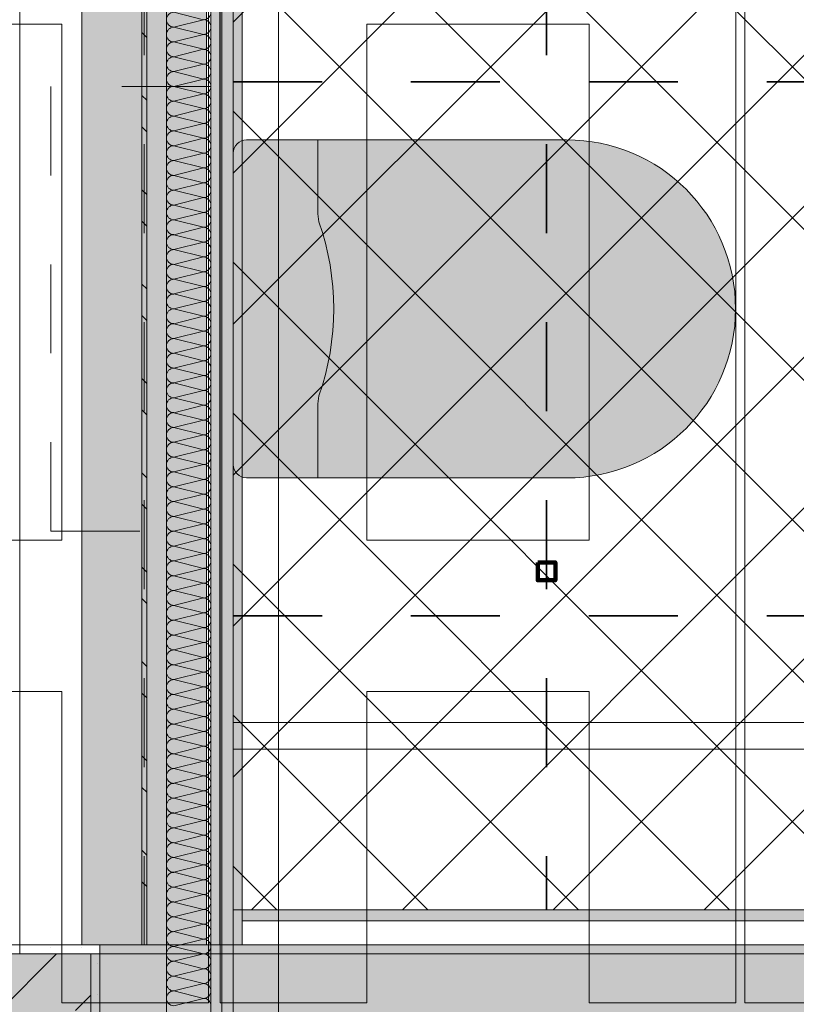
# Model space of a CAD drawing. Header units: metres. Extents: x -3.6 to 85.2, y -11 to 16.8.
# Tile 337 of 508: x 40.2 to 41.1, y 0.6 to 1.7. Entities that reach past the tile are written whole.
import ezdxf

# ---------------------------------------------------------------- set-up
doc = ezdxf.new("R2010")
doc.units = ezdxf.units.M
doc.header["$MEASUREMENT"] = 0
for name, pattern in [('Achse', [0.2, 0.1, -0.05, 0, -0.05]), ('Punktlinie weit', [0.06, 0.01, -0.05]), ('STRICHPUNKT', [0.015, 0.0075, -0.00375, 0, -0.00375])]:
    doc.linetypes.add(name, pattern=pattern)
for name, color, linetype in [('154 - Bemaßung_ Beschriftung.Ausbau - Deckenspiegel', 7, 'Continuous'), ('305 - Elemente.Linie_ Schraffur - Deckenspiegel', 7, 'Continuous'), ('605 - Struktur.Wand Innen', 7, 'Continuous'), ('607 - Struktur.Stütze', 7, 'Continuous'), ('608 - Struktur.Träger', 7, 'Continuous'), ('612 - Struktur.Stahlbau', 7, 'Continuous'), ('Abbruch_605 - Struktur.Wand Innen', 7, 'Continuous'), ('Neubau_401 - Zone.Raum_ Raumbegrenzung_ Whg.', 7, 'Continuous'), ('Neubau_606 - Struktur.Wand Innen Ausbau', 7, 'Continuous'), ('Neubau_612 - Struktur.Stahlbau', 7, 'Continuous'), ('Neubau_651 - Abdeckung.Decke abgehängt_ bekleidet', 7, 'Continuous'), ('Neubau_653 - Abdeckung.TB Verkofferung', 7, 'Continuous'), ('Neubau_702 - Einrichtung.Möbel Sanitär', 7, 'Continuous'), ('Neubau_802 - HKLSE.Sanitär', 7, 'Continuous')]:
    doc.layers.add(name, color=color, linetype=linetype)
doc.styles.add('ERSTELLTER_STIL_2', font='txt')
doc.linetypes.add('Abbruch 1', pattern='A,0,[1,2022.0244.A_L5A-PL04.03_iB_Deckenspiegel 1.OG1.Shx,S=0.001984,R=0,X=0,Y=0],-0.25,0', length=0.25)
doc.dimstyles.new('ERSTELLTER_STIL__1', dxfattribs={"dimtxt": 0.1, "dimasz": 0.0532, "dimexe": 0.18, "dimexo": 0.0625, "dimgap": 0, "dimtad": 1, "dimtih": 1, "dimtoh": 1, "dimzin": 0, "dimdsep": 46, "dimtxsty": 'ERSTELLTER_STIL_2', "dimblk": 'ARROWHEAD_2', "dimblk1": 'ARROWHEAD_2', "dimblk2": 'ARROWHEAD_2', "dimcen": 0.09, "dimse1": 1, "dimse2": 1, "dimclrd": 7, "dimclre": 7, "dimclrt": 7, "dimazin": 0, "dimtfac": 1, "dimtdec": 4, "dimtmove": 0, "dimatfit": 3, "dimfxl": 1, "dimtolj": 1, "dimtzin": 0, "dimarcsym": 0})
doc.dimstyles.new('ERSTELLTER_STIL__4', dxfattribs={"dimtxt": 0.1, "dimasz": 0.0532, "dimexe": 0.18, "dimexo": 0.0625, "dimgap": 0, "dimtad": 1, "dimzin": 0, "dimdsep": 46, "dimtxsty": 'ERSTELLTER_STIL_2', "dimblk": 'ARROWHEAD_2', "dimblk1": 'ARROWHEAD_2', "dimblk2": 'ARROWHEAD_2', "dimcen": 0.09, "dimse1": 1, "dimse2": 1, "dimclrd": 7, "dimclre": 7, "dimclrt": 7, "dimazin": 0, "dimtfac": 1, "dimtdec": 4, "dimtmove": 0, "dimatfit": 3, "dimfxl": 1, "dimtolj": 1, "dimtzin": 0, "dimarcsym": 0})
pattern_1 = [(45, (0, 0), (-0.01767767, 0.01767767), [0, -0.025])]
pattern_2 = [(45, (0, 0), (-0.08485281, 0.08485281), []), (45, (-0.04243, 0.04243), (-0.08485281, 0.08485281), [0.09, -0.03])]

# ---------------------------------------------------------------- blocks, each defined once
blk = doc.blocks.new('*X170')
at = {"layer": 'Neubau_606 - Struktur.Wand Innen Ausbau', "color": 7, "linetype": 'Continuous', "lineweight": 5}
for p, q in [((40.4067, 1.75), (40.3734, 1.7583)), ((40.4067, 1.75), (40.3734, 1.7417)), ((40.4067, 1.7333), (40.3734, 1.7417)), ((40.4067, 1.7333), (40.3734, 1.725)), ((40.4067, 1.7167), (40.3734, 1.725)), ((40.4067, 1.7167), (40.3734, 1.7083)), ((40.4067, 1.7), (40.3734, 1.7083)), ((40.4067, 1.7), (40.3734, 1.6917)), ((40.4067, 1.6833), (40.3734, 1.6917)), ((40.4067, 1.6833), (40.3734, 1.675)), ((40.4067, 1.6667), (40.3734, 1.675)), ((40.4067, 1.6667), (40.3734, 1.6583)), ((40.4067, 1.65), (40.3734, 1.6583)), ((40.4067, 1.65), (40.3734, 1.6417)), ((40.4067, 1.6333), (40.3734, 1.6417)), ((40.4067, 1.6333), (40.3734, 1.625)), ((40.4067, 1.6167), (40.3734, 1.625)), ((40.4067, 1.6167), (40.3734, 1.6083)), ((40.4067, 1.6), (40.3734, 1.6083)), ((40.4067, 1.6), (40.3734, 1.5917)), ((40.4067, 1.5833), (40.3734, 1.5917)), ((40.4067, 1.5833), (40.3734, 1.575)), ((40.4067, 1.5667), (40.3734, 1.575)), ((40.4067, 1.5667), (40.3734, 1.5583)), ((40.4067, 1.55), (40.3734, 1.5583)), ((40.4067, 1.55), (40.3734, 1.5417)), ((40.4067, 1.5333), (40.3734, 1.5417)), ((40.4067, 1.5333), (40.3734, 1.525)), ((40.4067, 1.5167), (40.3734, 1.525)), ((40.4067, 1.5167), (40.3734, 1.5083)), ((40.4067, 1.5), (40.3734, 1.5083)), ((40.4067, 1.5), (40.3734, 1.4917)), ((40.4067, 1.4833), (40.3734, 1.4917)), ((40.4067, 1.4833), (40.3734, 1.475)), ((40.4067, 1.4667), (40.3734, 1.475)), ((40.4067, 1.4667), (40.3734, 1.4583)), ((40.4067, 1.45), (40.3734, 1.4583)), ((40.4067, 1.45), (40.3734, 1.4417)), ((40.4067, 1.4333), (40.3734, 1.4417)), ((40.4067, 1.4333), (40.3734, 1.425)), ((40.4067, 1.4167), (40.3734, 1.425)), ((40.4067, 1.4167), (40.3734, 1.4083)), ((40.4067, 1.4), (40.3734, 1.4083)), ((40.4067, 1.4), (40.3734, 1.3917)), ((40.4067, 1.3833), (40.3734, 1.3917)), ((40.4067, 1.3833), (40.3734, 1.375)), ((40.4067, 1.3667), (40.3734, 1.375)), ((40.4067, 1.3667), (40.3734, 1.3583)), ((40.4067, 1.35), (40.3734, 1.3583)), ((40.4067, 1.35), (40.3734, 1.3417)), ((40.4067, 1.3333), (40.3734, 1.3417)), ((40.4067, 1.3333), (40.3734, 1.325)), ((40.4067, 1.3167), (40.3734, 1.325)), ((40.4067, 1.3167), (40.3734, 1.3083)), ((40.4067, 1.3), (40.3734, 1.3083)), ((40.4067, 1.3), (40.3734, 1.2917)), ((40.4067, 1.2833), (40.3734, 1.2917)), ((40.4067, 1.2833), (40.3734, 1.275)), ((40.4067, 1.2667), (40.3734, 1.275)), ((40.4067, 1.2667), (40.3734, 1.2583)), ((40.4067, 1.25), (40.3734, 1.2583)), ((40.4067, 1.25), (40.3734, 1.2417)), ((40.4067, 1.2333), (40.3734, 1.2417)), ((40.4067, 1.2333), (40.3734, 1.225)), ((40.4067, 1.2167), (40.3734, 1.225)), ((40.4067, 1.2167), (40.3734, 1.2083)), ((40.4067, 1.2), (40.3734, 1.2083)), ((40.4067, 1.2), (40.3734, 1.1917)), ((40.4067, 1.1833), (40.3734, 1.1917)), ((40.4067, 1.1833), (40.3734, 1.175)), ((40.4067, 1.1667), (40.3734, 1.175)), ((40.4067, 1.1667), (40.3734, 1.1583)), ((40.4067, 1.15), (40.3734, 1.1583)), ((40.4067, 1.15), (40.3734, 1.1417)), ((40.4067, 1.1333), (40.3734, 1.1417)), ((40.4067, 1.1333), (40.3734, 1.125)), ((40.4067, 1.1167), (40.3734, 1.125)), ((40.4067, 1.1167), (40.3734, 1.1083)), ((40.4067, 1.1), (40.3734, 1.1083)), ((40.4067, 1.1), (40.3734, 1.0917)), ((40.4067, 1.0833), (40.3734, 1.0917)), ((40.4067, 1.0833), (40.3734, 1.075)), ((40.4067, 1.0667), (40.3734, 1.075)), ((40.4067, 1.0667), (40.3734, 1.0583)), ((40.4067, 1.05), (40.3734, 1.0583)), ((40.4067, 1.05), (40.3734, 1.0417)), ((40.4067, 1.0333), (40.3734, 1.0417)), ((40.4067, 1.0333), (40.3734, 1.025)), ((40.4067, 1.0167), (40.3734, 1.025)), ((40.4067, 1.0167), (40.3734, 1.0083)), ((40.4067, 1), (40.3734, 1.0083)), ((40.4067, 1), (40.3734, 0.9917)), ((40.4067, 0.9833), (40.3734, 0.9917)), ((40.4067, 0.9833), (40.3734, 0.975)), ((40.4067, 0.9667), (40.3734, 0.975)), ((40.4067, 0.9667), (40.3734, 0.9583)), ((40.4067, 0.95), (40.3734, 0.9583)), ((40.4067, 0.95), (40.3734, 0.9417)), ((40.4067, 0.9333), (40.3734, 0.9417)), ((40.4067, 0.9333), (40.3734, 0.925)), ((40.4067, 0.9167), (40.3734, 0.925)), ((40.4067, 0.9167), (40.3734, 0.9083)), ((40.4067, 0.9), (40.3734, 0.9083)), ((40.4067, 0.9), (40.3734, 0.8917)), ((40.4067, 0.8833), (40.3734, 0.8917)), ((40.4067, 0.8833), (40.3734, 0.875)), ((40.4067, 0.8667), (40.3734, 0.875)), ((40.4067, 0.8667), (40.3734, 0.8583)), ((40.4067, 0.85), (40.3734, 0.8583)), ((40.4067, 0.85), (40.3734, 0.8417)), ((40.4067, 0.8333), (40.3734, 0.8417)), ((40.4067, 0.8333), (40.3734, 0.825)), ((40.4067, 0.8167), (40.3734, 0.825)), ((40.4067, 0.8167), (40.3734, 0.8083)), ((40.4067, 0.8), (40.3734, 0.8083)), ((40.4067, 0.8), (40.3734, 0.7917)), ((40.4067, 0.7833), (40.3734, 0.7917)), ((40.4067, 0.7833), (40.3734, 0.775)), ((40.4067, 0.7667), (40.3734, 0.775)), ((40.4067, 0.7667), (40.3734, 0.7583)), ((40.4067, 0.75), (40.3734, 0.7583)), ((40.4067, 0.75), (40.3734, 0.7417)), ((40.4067, 0.7333), (40.3734, 0.7417)), ((40.4067, 0.7333), (40.3734, 0.725)), ((40.4067, 0.7167), (40.3734, 0.725)), ((40.4067, 0.7167), (40.3734, 0.7083)), ((40.4067, 0.7), (40.3734, 0.7083)), ((40.4067, 0.7), (40.3734, 0.6917)), ((40.4067, 0.6833), (40.3734, 0.6917)), ((40.4067, 0.6833), (40.3734, 0.675)), ((40.4067, 0.6667), (40.3734, 0.675)), ((40.4067, 0.6667), (40.3734, 0.6583)), ((40.4067, 0.65), (40.3734, 0.6583)), ((40.4067, 0.65), (40.3734, 0.6417))]:
    blk.add_line(p, q, dxfattribs=at)
for centre, start, end in [((40.3734, 1.75), 90, 180), ((40.3734, 1.75), 180, 270), ((40.4067, 1.7583), 270, 360), ((40.4067, 1.7417), 360, 90), ((40.3734, 1.7333), 90, 180), ((40.4067, 1.7417), 270, 360), ((40.3734, 1.7333), 180, 270), ((40.4067, 1.725), 360, 90), ((40.3734, 1.7167), 90, 180), ((40.3734, 1.7167), 180, 270), ((40.4067, 1.725), 270, 360), ((40.4067, 1.7083), 360, 90), ((40.3734, 1.7), 90, 180), ((40.4067, 1.7083), 270, 360), ((40.3734, 1.7), 180, 270), ((40.4067, 1.6917), 360, 90), ((40.3734, 1.6833), 90, 180), ((40.3734, 1.6833), 180, 270), ((40.4067, 1.6917), 270, 360), ((40.4067, 1.675), 360, 90), ((40.3734, 1.6667), 90, 180), ((40.4067, 1.675), 270, 360), ((40.3734, 1.6667), 180, 270), ((40.4067, 1.6583), 360, 90), ((40.3734, 1.65), 90, 180), ((40.3734, 1.65), 180, 270), ((40.4067, 1.6583), 270, 360), ((40.4067, 1.6417), 360, 90), ((40.3734, 1.6333), 90, 180), ((40.4067, 1.6417), 270, 360), ((40.3734, 1.6333), 180, 270), ((40.4067, 1.625), 360, 90), ((40.3734, 1.6167), 90, 180), ((40.3734, 1.6167), 180, 270), ((40.4067, 1.625), 270, 360), ((40.4067, 1.6083), 360, 90), ((40.3734, 1.6), 90, 180), ((40.4067, 1.6083), 270, 360), ((40.3734, 1.6), 180, 270), ((40.4067, 1.5917), 360, 90), ((40.3734, 1.5833), 90, 180), ((40.3734, 1.5833), 180, 270), ((40.4067, 1.5917), 270, 360), ((40.4067, 1.575), 360, 90), ((40.3734, 1.5667), 90, 180), ((40.4067, 1.575), 270, 360), ((40.3734, 1.5667), 180, 270), ((40.4067, 1.5583), 360, 90), ((40.3734, 1.55), 90, 180), ((40.3734, 1.55), 180, 270), ((40.4067, 1.5583), 270, 360), ((40.4067, 1.5417), 360, 90), ((40.3734, 1.5333), 90, 180), ((40.4067, 1.5417), 270, 360), ((40.3734, 1.5333), 180, 270), ((40.4067, 1.525), 360, 90), ((40.3734, 1.5167), 90, 180), ((40.3734, 1.5167), 180, 270), ((40.4067, 1.525), 270, 360), ((40.4067, 1.5083), 360, 90), ((40.3734, 1.5), 90, 180), ((40.4067, 1.5083), 270, 360), ((40.3734, 1.5), 180, 270), ((40.4067, 1.4917), 360, 90), ((40.3734, 1.4833), 90, 180), ((40.3734, 1.4833), 180, 270), ((40.4067, 1.4917), 270, 360), ((40.4067, 1.475), 360, 90), ((40.3734, 1.4667), 90, 180), ((40.4067, 1.475), 270, 360), ((40.3734, 1.4667), 180, 270), ((40.4067, 1.4583), 360, 90), ((40.3734, 1.45), 90, 180), ((40.3734, 1.45), 180, 270), ((40.4067, 1.4583), 270, 360), ((40.4067, 1.4417), 360, 90), ((40.3734, 1.4333), 90, 180), ((40.4067, 1.4417), 270, 360), ((40.3734, 1.4333), 180, 270), ((40.4067, 1.425), 360, 90), ((40.3734, 1.4167), 90, 180), ((40.3734, 1.4167), 180, 270), ((40.4067, 1.425), 270, 360), ((40.4067, 1.4083), 360, 90), ((40.3734, 1.4), 90, 180), ((40.4067, 1.4083), 270, 360), ((40.3734, 1.4), 180, 270), ((40.4067, 1.3917), 360, 90), ((40.3734, 1.3833), 90, 180), ((40.4067, 1.3917), 270, 360), ((40.3734, 1.3833), 180, 270), ((40.3734, 1.3667), 90, 180), ((40.4067, 1.375), 360, 90), ((40.4067, 1.375), 270, 360), ((40.3734, 1.3667), 180, 270), ((40.4067, 1.3583), 360, 90), ((40.3734, 1.35), 90, 180), ((40.4067, 1.3583), 270, 360), ((40.3734, 1.35), 180, 270), ((40.3734, 1.3333), 90, 180), ((40.4067, 1.3417), 360, 90), ((40.4067, 1.3417), 270, 360), ((40.3734, 1.3333), 180, 270), ((40.4067, 1.325), 360, 90), ((40.3734, 1.3167), 90, 180), ((40.4067, 1.325), 270, 360), ((40.3734, 1.3167), 180, 270), ((40.3734, 1.3), 90, 180), ((40.4067, 1.3083), 360, 90), ((40.4067, 1.3083), 270, 360), ((40.3734, 1.3), 180, 270), ((40.4067, 1.2917), 360, 90), ((40.3734, 1.2833), 90, 180), ((40.4067, 1.2917), 270, 360), ((40.3734, 1.2833), 180, 270), ((40.3734, 1.2667), 90, 180), ((40.4067, 1.275), 360, 90), ((40.4067, 1.275), 270, 360), ((40.3734, 1.2667), 180, 270), ((40.4067, 1.2583), 360, 90), ((40.3734, 1.25), 90, 180), ((40.4067, 1.2583), 270, 360), ((40.3734, 1.25), 180, 270), ((40.3734, 1.2333), 90, 180), ((40.4067, 1.2417), 360, 90), ((40.4067, 1.2417), 270, 360), ((40.3734, 1.2333), 180, 270), ((40.4067, 1.225), 360, 90), ((40.3734, 1.2167), 90, 180), ((40.4067, 1.225), 270, 360), ((40.3734, 1.2167), 180, 270), ((40.3734, 1.2), 90, 180), ((40.4067, 1.2083), 360, 90), ((40.4067, 1.2083), 270, 360), ((40.3734, 1.2), 180, 270), ((40.4067, 1.1917), 360, 90), ((40.3734, 1.1833), 90, 180), ((40.4067, 1.1917), 270, 360), ((40.3734, 1.1833), 180, 270), ((40.3734, 1.1667), 90, 180), ((40.4067, 1.175), 360, 90), ((40.4067, 1.175), 270, 360), ((40.3734, 1.1667), 180, 270), ((40.4067, 1.1583), 360, 90), ((40.3734, 1.15), 90, 180), ((40.4067, 1.1583), 270, 360), ((40.3734, 1.15), 180, 270), ((40.3734, 1.1333), 90, 180), ((40.4067, 1.1417), 360, 90), ((40.4067, 1.1417), 270, 360), ((40.3734, 1.1333), 180, 270), ((40.4067, 1.125), 360, 90), ((40.3734, 1.1167), 90, 180), ((40.4067, 1.125), 270, 360), ((40.3734, 1.1167), 180, 270), ((40.3734, 1.1), 90, 180), ((40.4067, 1.1083), 360, 90), ((40.4067, 1.1083), 270, 360), ((40.3734, 1.1), 180, 270), ((40.4067, 1.0917), 360, 90), ((40.3734, 1.0833), 90, 180), ((40.4067, 1.0917), 270, 360), ((40.3734, 1.0833), 180, 270), ((40.3734, 1.0667), 90, 180), ((40.4067, 1.075), 360, 90), ((40.4067, 1.075), 270, 360), ((40.3734, 1.0667), 180, 270), ((40.4067, 1.0583), 360, 90), ((40.3734, 1.05), 90, 180), ((40.4067, 1.0583), 270, 360), ((40.3734, 1.05), 180, 270), ((40.3734, 1.0333), 90, 180), ((40.4067, 1.0417), 360, 90), ((40.4067, 1.0417), 270, 360), ((40.3734, 1.0333), 180, 270), ((40.4067, 1.025), 360, 90), ((40.3734, 1.0167), 90, 180), ((40.4067, 1.025), 270, 360), ((40.3734, 1.0167), 180, 270), ((40.3734, 1), 90, 180), ((40.4067, 1.0083), 360, 90), ((40.4067, 1.0083), 270, 360), ((40.3734, 1), 180, 270), ((40.4067, 0.9917), 360, 90), ((40.3734, 0.9833), 90, 180), ((40.4067, 0.9917), 270, 360), ((40.3734, 0.9833), 180, 270), ((40.3734, 0.9667), 90, 180), ((40.4067, 0.975), 360, 90), ((40.4067, 0.975), 270, 360), ((40.3734, 0.9667), 180, 270), ((40.4067, 0.9583), 360, 90), ((40.3734, 0.95), 90, 180), ((40.4067, 0.9583), 270, 360), ((40.3734, 0.95), 180, 270), ((40.3734, 0.9333), 90, 180), ((40.4067, 0.9417), 360, 90), ((40.4067, 0.9417), 270, 360), ((40.3734, 0.9333), 180, 270), ((40.4067, 0.925), 360, 90), ((40.3734, 0.9167), 90, 180), ((40.4067, 0.925), 270, 360), ((40.3734, 0.9167), 180, 270), ((40.3734, 0.9), 90, 180), ((40.4067, 0.9083), 360, 90), ((40.4067, 0.9083), 270, 360), ((40.3734, 0.9), 180, 270), ((40.4067, 0.8917), 360, 90), ((40.3734, 0.8833), 90, 180), ((40.4067, 0.8917), 270, 360), ((40.3734, 0.8833), 180, 270), ((40.3734, 0.8667), 90, 180), ((40.4067, 0.875), 360, 90), ((40.4067, 0.875), 270, 360), ((40.3734, 0.8667), 180, 270), ((40.4067, 0.8583), 360, 90), ((40.3734, 0.85), 90, 180), ((40.4067, 0.8583), 270, 360), ((40.3734, 0.85), 180, 270), ((40.3734, 0.8333), 90, 180), ((40.4067, 0.8417), 360, 90), ((40.4067, 0.8417), 270, 360), ((40.3734, 0.8333), 180, 270), ((40.4067, 0.825), 360, 90), ((40.3734, 0.8167), 90, 180), ((40.4067, 0.825), 270, 360), ((40.3734, 0.8167), 180, 270), ((40.3734, 0.8), 90, 180), ((40.4067, 0.8083), 360, 90), ((40.4067, 0.8083), 270, 360), ((40.3734, 0.8), 180, 270), ((40.4067, 0.7917), 360, 90), ((40.3734, 0.7833), 90, 180), ((40.4067, 0.7917), 270, 360), ((40.3734, 0.7833), 180, 270), ((40.3734, 0.7667), 90, 180), ((40.4067, 0.775), 360, 90), ((40.4067, 0.775), 270, 360), ((40.3734, 0.7667), 180, 270), ((40.4067, 0.7583), 360, 90), ((40.3734, 0.75), 90, 180), ((40.4067, 0.7583), 270, 360), ((40.3734, 0.75), 180, 270), ((40.3734, 0.7333), 90, 180), ((40.4067, 0.7417), 360, 90), ((40.4067, 0.7417), 270, 360), ((40.3734, 0.7333), 180, 270), ((40.4067, 0.725), 360, 90), ((40.3734, 0.7167), 90, 180), ((40.4067, 0.725), 270, 360), ((40.3734, 0.7167), 180, 270), ((40.3734, 0.7), 90, 180), ((40.4067, 0.7083), 360, 90), ((40.4067, 0.7083), 270, 360), ((40.3734, 0.7), 180, 270), ((40.4067, 0.6917), 360, 90), ((40.3734, 0.6833), 90, 180), ((40.4067, 0.6917), 270, 360), ((40.3734, 0.6833), 180, 270), ((40.4067, 0.675), 360, 90), ((40.3734, 0.6667), 90, 180), ((40.3734, 0.6667), 180, 270), ((40.4067, 0.675), 270, 360), ((40.4067, 0.6583), 360, 90), ((40.3734, 0.65), 90, 180), ((40.4067, 0.6583), 270, 360), ((40.3734, 0.65), 180, 270), ((40.4067, 0.6417), 360, 90)]:
    blk.add_arc(centre, 0.00833, start, end, dxfattribs=at)
blk = doc.blocks.new('*D211')
at = {"layer": '154 - Bemaßung_ Beschriftung.Ausbau - Deckenspiegel', "color": 7, "linetype": 'Continuous', "lineweight": 5}
for p, q in [((40.44, -0.9039), (40.44, -0.7989)), ((40.7925, -0.9039), (40.7925, -0.7989)), ((40.4602, -0.8164), (40.4198, -0.8864)), ((40.8127, -0.8164), (40.7723, -0.8864)), ((40.4058, -0.8514), (40.44, -0.8514)), ((40.44, -0.8514), (40.7925, -0.8514))]:
    blk.add_line(p, q, dxfattribs=at)
at = {"layer": '154 - Bemaßung_ Beschriftung.Ausbau - Deckenspiegel', "color": 7, "lineweight": 5, "insert": (40.4903, -0.8331), "char_height": 0.1, "attachment_point": 7, "style": 'ERSTELLTER_STIL_2'}
blk.add_mtext('\\A1;{\\pql;\\fArial|b0|i0|c0|p38;35\\fArial|b0|i0|c0|p38;\\A1{\\H.66x;\\S25^  ;}}', dxfattribs=at)
blk = doc.blocks.new('ARROWHEAD_2')
at = {"color": 0, "linetype": 'Continuous', "lineweight": 0}
for p, q in [((-0.378, -0.655), (0.378, 0.655)), ((0, 0), (-1, 0))]:
    blk.add_line(p, q, dxfattribs=at)
blk = doc.blocks.new('*D212')
at = {"layer": '154 - Bemaßung_ Beschriftung.Ausbau - Deckenspiegel', "color": 7, "linetype": 'Continuous', "lineweight": 5}
for p, q in [((40.7925, -0.9039), (40.7925, -0.7989)), ((41.3925, -0.9039), (41.3925, -0.7989)), ((40.8127, -0.8164), (40.7723, -0.8864)), ((41.4127, -0.8164), (41.3723, -0.8864)), ((40.7925, -0.8514), (41.3925, -0.8514))]:
    blk.add_line(p, q, dxfattribs=at)
at = {"layer": '154 - Bemaßung_ Beschriftung.Ausbau - Deckenspiegel', "color": 7, "lineweight": 5, "insert": (41.0166, -0.8314), "char_height": 0.1, "attachment_point": 7, "style": 'ERSTELLTER_STIL_2'}
blk.add_mtext('\\A1;{\\pql;\\fArial|b0|i0|c0|p38;60}', dxfattribs=at)
blk = doc.blocks.new('*D403')
at = {"layer": '154 - Bemaßung_ Beschriftung.Ausbau - Deckenspiegel', "color": 7, "linetype": 'Continuous', "lineweight": 5}
for p, q in [((40.44, -1.1039), (40.44, -0.9989)), ((40.7925, -1.1039), (40.7925, -0.9989)), ((40.4602, -1.0164), (40.4198, -1.0864)), ((40.8127, -1.0164), (40.7723, -1.0864)), ((40.4058, -1.0514), (40.44, -1.0514)), ((40.44, -1.0514), (40.7925, -1.0514))]:
    blk.add_line(p, q, dxfattribs=at)
at = {"layer": '154 - Bemaßung_ Beschriftung.Ausbau - Deckenspiegel', "color": 7, "lineweight": 5, "insert": (40.4903, -1.0331), "char_height": 0.1, "attachment_point": 7, "style": 'ERSTELLTER_STIL_2'}
blk.add_mtext('\\A1;{\\pql;\\fArial|b0|i0|c0|p38;35\\fArial|b0|i0|c0|p38;\\A1{\\H.66x;\\S25^  ;}}', dxfattribs=at)
blk = doc.blocks.new('*D404')
at = {"layer": '154 - Bemaßung_ Beschriftung.Ausbau - Deckenspiegel', "color": 7, "linetype": 'Continuous', "lineweight": 5}
for p, q in [((40.7925, -1.1039), (40.7925, -0.9989)), ((41.9925, -1.1039), (41.9925, -0.9989)), ((40.8127, -1.0164), (40.7723, -1.0864)), ((42.0127, -1.0164), (41.9723, -1.0864)), ((40.7925, -1.0514), (41.9925, -1.0514))]:
    blk.add_line(p, q, dxfattribs=at)
at = {"layer": '154 - Bemaßung_ Beschriftung.Ausbau - Deckenspiegel', "color": 7, "lineweight": 5, "insert": (41.2595, -1.0314), "char_height": 0.1, "attachment_point": 7, "style": 'ERSTELLTER_STIL_2'}
blk.add_mtext('\\A1;{\\pql;\\fArial|b0|i0|c0|p38;1,20}', dxfattribs=at)
blk = doc.blocks.new('*D418')
at = {"layer": '154 - Bemaßung_ Beschriftung.Ausbau - Deckenspiegel', "color": 7, "linetype": 'Continuous', "lineweight": 5}
for p, q in [((39.7075, 1.1002), (39.7775, 1.0598)), ((39.795, 1.08), (39.69, 1.08)), ((39.7425, 0.7495), (39.7425, 1.08)), ((39.7075, 0.7697), (39.7775, 0.7293)), ((39.795, 0.7495), (39.69, 0.7495)), ((39.7425, 0.7153), (39.7425, 0.7495))]:
    blk.add_line(p, q, dxfattribs=at)
at = {"layer": '154 - Bemaßung_ Beschriftung.Ausbau - Deckenspiegel', "color": 7, "lineweight": 5, "insert": (39.7242, 0.7888), "char_height": 0.1, "attachment_point": 7, "rotation": 90, "style": 'ERSTELLTER_STIL_2'}
blk.add_mtext('\\A1;{\\pql;\\fArial|b0|i0|c0|p38;33\\fArial|b0|i0|c0|p38;\\A1{\\H.66x;\\S05^  ;}}', dxfattribs=at)
blk = doc.blocks.new('*D419')
at = {"layer": '154 - Bemaßung_ Beschriftung.Ausbau - Deckenspiegel', "color": 7, "linetype": 'Continuous', "lineweight": 5}
for p, q in [((39.7075, 1.7002), (39.7775, 1.6598)), ((39.795, 1.68), (39.69, 1.68)), ((39.7425, 1.08), (39.7425, 1.68)), ((39.7075, 1.1002), (39.7775, 1.0598)), ((39.795, 1.08), (39.69, 1.08))]:
    blk.add_line(p, q, dxfattribs=at)
at = {"layer": '154 - Bemaßung_ Beschriftung.Ausbau - Deckenspiegel', "color": 7, "lineweight": 5, "insert": (39.7225, 1.3041), "char_height": 0.1, "attachment_point": 7, "rotation": 90, "style": 'ERSTELLTER_STIL_2'}
blk.add_mtext('\\A1;{\\pql;\\fArial|b0|i0|c0|p38;60}', dxfattribs=at)
blk = doc.blocks.new('*D420')
at = {"layer": '154 - Bemaßung_ Beschriftung.Ausbau - Deckenspiegel', "color": 7, "linetype": 'Continuous', "lineweight": 5}
for p, q in [((39.7075, 2.3002), (39.7775, 2.2598)), ((39.795, 2.28), (39.69, 2.28)), ((39.7425, 1.68), (39.7425, 2.28)), ((39.7075, 1.7002), (39.7775, 1.6598)), ((39.795, 1.68), (39.69, 1.68))]:
    blk.add_line(p, q, dxfattribs=at)
at = {"layer": '154 - Bemaßung_ Beschriftung.Ausbau - Deckenspiegel', "color": 7, "lineweight": 5, "insert": (39.7225, 1.9041), "char_height": 0.1, "attachment_point": 7, "rotation": 90, "style": 'ERSTELLTER_STIL_2'}
blk.add_mtext('\\A1;{\\pql;\\fArial|b0|i0|c0|p38;60}', dxfattribs=at)
blk = doc.blocks.new('*D426')
at = {"layer": '154 - Bemaßung_ Beschriftung.Ausbau - Deckenspiegel', "color": 7, "linetype": 'Continuous', "lineweight": 5}
for p, q in [((39.5075, 1.1502), (39.5775, 1.1098)), ((39.595, 1.13), (39.49, 1.13)), ((39.5425, 0.7495), (39.5425, 1.13)), ((39.5075, 0.7697), (39.5775, 0.7293)), ((39.595, 0.7495), (39.49, 0.7495)), ((39.5425, 0.7153), (39.5425, 0.7495))]:
    blk.add_line(p, q, dxfattribs=at)
at = {"layer": '154 - Bemaßung_ Beschriftung.Ausbau - Deckenspiegel', "color": 7, "lineweight": 5, "insert": (39.5242, 0.8138), "char_height": 0.1, "attachment_point": 7, "rotation": 90, "style": 'ERSTELLTER_STIL_2'}
blk.add_mtext('\\A1;{\\pql;\\fArial|b0|i0|c0|p38;38\\fArial|b0|i0|c0|p38;\\A1{\\H.66x;\\S05^  ;}}', dxfattribs=at)
blk = doc.blocks.new('*D427')
at = {"layer": '154 - Bemaßung_ Beschriftung.Ausbau - Deckenspiegel', "color": 7, "linetype": 'Continuous', "lineweight": 5}
for p, q in [((39.5075, 2.3502), (39.5775, 2.3098)), ((39.595, 2.33), (39.49, 2.33)), ((39.5425, 1.13), (39.5425, 2.33)), ((39.5075, 1.1502), (39.5775, 1.1098)), ((39.595, 1.13), (39.49, 1.13))]:
    blk.add_line(p, q, dxfattribs=at)
at = {"layer": '154 - Bemaßung_ Beschriftung.Ausbau - Deckenspiegel', "color": 7, "lineweight": 5, "insert": (39.5225, 1.597), "char_height": 0.1, "attachment_point": 7, "rotation": 90, "style": 'ERSTELLTER_STIL_2'}
blk.add_mtext('\\A1;{\\pql;\\fArial|b0|i0|c0|p38;1,20}', dxfattribs=at)

msp = doc.modelspace()

# ---------------------------------------------------------------- hatches: boundary and pattern name
at = {"layer": '607 - Struktur.Stütze', "linetype": 'Continuous', "lineweight": 0, "true_color": 0x000000}
h = msp.add_hatch(dxfattribs=at)
h.set_pattern_fill('Gips_0001', color=18, style=0, pattern_type=2)
h.set_pattern_definition(pattern_1)
h.paths.add_polyline_path([(40.2, 0.7), (40.28, 0.7), (40.28, 0.255), (40.29, 0.255), (40.29, 0.71), (40.2, 0.71)])
h = msp.add_hatch(dxfattribs=at)
h.set_pattern_fill('Beton__Stahlbeton_0001', color=18, style=0, pattern_type=2)
h.set_pattern_definition(pattern_2)
h.paths.add_polyline_path([(39.98, 0.25), (40.28, 0.25), (40.28, 0.7), (39.98, 0.7)])
at = {"layer": '608 - Struktur.Träger', "linetype": 'Continuous', "lineweight": 0, "true_color": 0x000000}
h = msp.add_hatch(dxfattribs=at)
h.set_pattern_fill('Gips_0001', color=18, style=0, pattern_type=2)
h.set_pattern_definition(pattern_1)
h.paths.add_polyline_path([(43.57, 0.71), (40.29, 0.71), (40.29, 0.7), (43.57, 0.7)])
h = msp.add_hatch(dxfattribs=at)
h.set_pattern_fill('Beton__Stahlbeton_0001', color=18, style=0, pattern_type=2)
h.set_pattern_definition(pattern_2)
h.paths.add_polyline_path([(0.69, 0.7), (0.38, 0.7), (0.38, 0.4), (0.69, 0.4), (3.97, 0.4), (4.29, 0.4), (7.57, 0.4), (7.89, 0.4), (11.17, 0.4), (11.49, 0.4), (14.77, 0.4), (15.09, 0.4), (18.37, 0.4), (18.69, 0.4), (21.97, 0.4), (22.29, 0.4), (25.57, 0.4), (25.89, 0.4), (29.17, 0.4), (29.49, 0.4), (32.77, 0.4), (33.09, 0.4), (36.37, 0.4), (36.69, 0.4), (39.97, 0.4), (40.29, 0.4), (43.57, 0.4), (43.89, 0.4), (47.17, 0.4), (47.49, 0.4), (50.77, 0.4), (51.09, 0.4), (51.8, 0.4), (51.97, 0.4), (54.37, 0.4), (54.69, 0.4), (57.97, 0.4), (58.29, 0.4), (61.57, 0.4), (61.88, 0.4), (61.88, 0.7), (61.57, 0.7), (58.29, 0.7), (57.97, 0.7), (54.69, 0.7), (54.37, 0.7), (51.97, 0.7), (51.8, 0.7), (51.09, 0.7), (50.77, 0.7), (47.49, 0.7), (47.16, 0.7), (43.89, 0.7), (43.57, 0.7), (40.29, 0.7), (39.935, 0.7), (36.69, 0.7), (36.37, 0.7), (33.09, 0.7), (32.77, 0.7), (29.49, 0.7), (29.17, 0.7), (25.89, 0.7), (25.57, 0.7), (22.29, 0.7), (21.97, 0.7), (18.69, 0.7), (18.37, 0.7), (15.09, 0.7), (14.77, 0.7), (11.49, 0.7), (11.17, 0.7), (7.89, 0.7), (7.57, 0.7), (4.29, 0.7), (3.97, 0.7)])
at = {"layer": '612 - Struktur.Stahlbau', "linetype": 'Continuous', "lineweight": 0, "true_color": 0x30307f}
msp.add_hatch(color=177, dxfattribs=at).paths.add_polyline_path([(40.27, 5.19), (40.41, 5.19), (40.41, 0.71), (40.27, 0.71)])
at = {"layer": 'Neubau_606 - Struktur.Wand Innen Ausbau', "linetype": 'Continuous', "lineweight": 0, "true_color": 0x000000}
h = msp.add_hatch(dxfattribs=at)
h.set_pattern_fill('Gips_0001', color=18, style=0, pattern_type=2)
h.set_pattern_definition(pattern_1)
h.paths.add_polyline_path([(40.4275, 0.255), (40.4275, 3.81), (40.415, 3.81), (40.415, 0.255)])
h = msp.add_hatch(dxfattribs=at)
h.set_pattern_fill('Gips_0001', color=18, style=0, pattern_type=2)
h.set_pattern_definition(pattern_1)
h.paths.add_polyline_path([(40.44, 0.255), (40.44, 3.81), (40.4275, 3.81), (40.4275, 0.255)])
at = {"layer": 'Neubau_612 - Struktur.Stahlbau', "linetype": 'Continuous', "lineweight": 0, "true_color": 0x000000}
h = msp.add_hatch(dxfattribs=at)
h.set_pattern_fill('Metall__Stahl_0001', color=18, style=0, pattern_type=2)
h.set_pattern_definition([(135, (0, 0), (0.05303301, 0.05303301), []), (135, (-0.01768, -0.01768), (0.05303301, 0.05303301), [])])
h.paths.add_polyline_path([(40.3428, 0.71), (40.3428, 5.19), (40.3373, 5.19), (40.3373, 0.71)])
at = {"layer": 'Neubau_651 - Abdeckung.Decke abgehängt_ bekleidet', "linetype": 'Continuous', "lineweight": 13, "true_color": 0xffbfbf}
h = msp.add_hatch(dxfattribs=at)
h.set_pattern_fill('Raster_20x20_Diagonal_0001', color=254, style=0, pattern_type=2)
h.set_pattern_definition([(45, (0, 0), (-0.0848528, 0.0848528), []), (135, (0, 0), (0.0848528, 0.0848528), [])])
h.paths.add_polyline_path([(40.44, 0.7495), (43.545, 0.7495), (43.545, 3.81), (40.44, 3.81)])
at = {"layer": 'Neubau_653 - Abdeckung.TB Verkofferung', "linetype": 'Continuous', "lineweight": 0, "true_color": 0x000000}
h = msp.add_hatch(dxfattribs=at)
h.set_pattern_fill('Gips_0001', color=18, style=0, pattern_type=2)
h.set_pattern_definition(pattern_1)
h.paths.add_polyline_path([(40.45, 0.71), (40.45, 5.19), (40.425, 5.19), (40.425, 0.71)])
h = msp.add_hatch(dxfattribs=at)
h.set_pattern_fill('Gips_0001', color=18, style=0, pattern_type=2)
h.set_pattern_definition(pattern_1)
h.paths.add_polyline_path([(40.45, 0.737), (43.545, 0.737), (43.545, 0.7495), (40.45, 0.7495)])
at = {"layer": 'Neubau_702 - Einrichtung.Möbel Sanitär', "linetype": 'Continuous', "lineweight": 0, "true_color": 0x3a3a3a}
msp.add_hatch(color=250, dxfattribs=at).paths.add_polyline_path([(40.5351, 1.615), (40.455, 1.615, 0.414214), (40.44, 1.6), (40.44, 1.25, 0.414214), (40.455, 1.235), (40.5351, 1.235), (40.815, 1.235, 1), (40.815, 1.615)])

# ---------------------------------------------------------------- linework, layer by layer
at = {"layer": '305 - Elemente.Linie_ Schraffur - Deckenspiegel', "color": 7, "linetype": 'Continuous', "lineweight": 9}
for p, q in [((40.4125, 5.31), (40.4125, 0.645)), ((40.4255, 5.31), (40.4255, 0.645)), ((41.0055, 5.31), (41.0055, 0.645)), ((41.0155, 5.31), (41.0155, 0.645)), ((39.9975, 1.745), (40.2475, 1.745)), ((40.2475, 1.165), (40.2475, 1.745)), ((40.5905, 1.745), (40.8405, 1.745)), ((40.5905, 1.745), (40.5905, 1.165)), ((40.8405, 1.165), (40.8405, 1.745)), ((39.9975, 1.165), (40.2475, 1.165)), ((40.5905, 1.165), (40.8405, 1.165)), ((39.9975, 0.995), (40.2475, 0.995)), ((40.2475, 0.645), (40.2475, 0.995)), ((40.5905, 0.995), (40.8405, 0.995)), ((40.5905, 0.645), (40.5905, 0.995)), ((40.8405, 0.645), (40.8405, 0.995)), ((40.2475, 0.645), (40.4125, 0.645)), ((40.4255, 0.645), (40.5905, 0.645)), ((40.8405, 0.645), (41.0055, 0.645)), ((41.0155, 0.645), (41.1805, 0.645))]:
    msp.add_line(p, q, dxfattribs=at)
at = {"layer": '605 - Struktur.Wand Innen', "color": 7, "linetype": 'Continuous', "lineweight": 18, "flags": 128}
msp.add_lwpolyline([(40.2, 1.1), (40.2, 3.305)], dxfattribs=at)
at = {"layer": '607 - Struktur.Stütze', "color": 7, "linetype": 'Continuous', "lineweight": 5, "flags": 128}
msp.add_lwpolyline([(40.29, 0.255), (40.29, 0.71), (40.2, 0.71)], dxfattribs=at)
at = {"layer": '607 - Struktur.Stütze', "color": 7, "linetype": 'Continuous', "lineweight": 13, "flags": 128}
msp.add_lwpolyline([(39.98, 0.25), (40.28, 0.25), (40.28, 0.7), (39.98, 0.7)], close=True, dxfattribs=at)
at = {"layer": '608 - Struktur.Träger', "color": 7, "linetype": 'Continuous', "lineweight": 13}
for p, q in [((0.38, 0.71), (61.88, 0.71)), ((40.29, 0.7), (39.935, 0.7)), ((43.57, 0.7), (40.29, 0.7))]:
    msp.add_line(p, q, dxfattribs=at)
at = {"layer": '608 - Struktur.Träger', "color": 7, "linetype": 'Continuous', "lineweight": 5}
for p, q in [((40.29, 0.71), (40.29, 0.7)), ((43.57, 0.71), (40.29, 0.71))]:
    msp.add_line(p, q, dxfattribs=at)
at = {"layer": 'Abbruch_605 - Struktur.Wand Innen', "color": 7, "linetype": 'Abbruch 1', "lineweight": 18, "flags": 128}
msp.add_lwpolyline([(40.2, 0.7), (40.2, 1.1)], dxfattribs=at)
at = {"layer": 'Neubau_401 - Zone.Raum_ Raumbegrenzung_ Whg.', "color": 1, "linetype": 'Continuous', "lineweight": 9}
msp.add_line((40.491, -1.3085), (40.491, 4.3938), dxfattribs=at)
at = {"layer": 'Neubau_606 - Struktur.Wand Innen Ausbau', "color": 1, "linetype": 'Continuous', "lineweight": 5}
for p, q in [((40.415, 0.255), (40.415, 3.81)), ((40.4275, 0.255), (40.4275, 3.81))]:
    msp.add_line(p, q, dxfattribs=at)
at = {"layer": 'Neubau_606 - Struktur.Wand Innen Ausbau', "color": 1, "linetype": 'Continuous', "lineweight": 5, "flags": 128}
for points in [[(40.365, 3.81), (40.365, 0.255)], [(40.44, 0.255), (40.44, 3.81)]]:
    msp.add_lwpolyline(points, dxfattribs=at)
at = {"layer": 'Neubau_612 - Struktur.Stahlbau', "color": 1, "linetype": 'Continuous', "lineweight": 13}
for p, q in [((40.27, 0.71), (40.27, 5.19)), ((40.41, 0.71), (40.41, 5.19)), ((40.41, 0.71), (40.27, 0.71))]:
    msp.add_line(p, q, dxfattribs=at)
at = {"layer": 'Neubau_612 - Struktur.Stahlbau', "color": 1, "linetype": 'Continuous', "lineweight": 9}
for p, q in [((40.3373, 5.19), (40.3373, 0.71)), ((40.3428, 5.19), (40.3428, 0.71)), ((40.3428, 0.71), (40.3373, 0.71))]:
    msp.add_line(p, q, dxfattribs=at)
at = {"layer": 'Neubau_612 - Struktur.Stahlbau', "color": 1, "linetype": 'Achse', "lineweight": 9}
msp.add_line((40.34, 0.71), (40.34, 5.19), dxfattribs=at)
at = {"layer": 'Neubau_651 - Abdeckung.Decke abgehängt_ bekleidet', "color": 1, "linetype": 'Achse', "lineweight": 35}
for p, q in [((40.7925, 3.81), (40.7925, 0.7495)), ((40.44, 1.68), (43.545, 1.68)), ((40.44, 1.08), (43.545, 1.08))]:
    msp.add_line(p, q, dxfattribs=at)
at = {"layer": 'Neubau_651 - Abdeckung.Decke abgehängt_ bekleidet', "color": 1, "linetype": 'Punktlinie weit', "lineweight": 13, "flags": 128}
msp.add_lwpolyline([(40.44, 0.7495), (43.545, 0.7495), (43.545, 3.81), (40.44, 3.81)], close=True, dxfattribs=at)
at = {"layer": 'Neubau_651 - Abdeckung.Decke abgehängt_ bekleidet', "color": 1, "linetype": 'Continuous', "lineweight": 100, "flags": 128}
msp.add_lwpolyline([(40.7825, 1.14), (40.8025, 1.14), (40.8025, 1.12), (40.7825, 1.12)], close=True, dxfattribs=at)
at = {"layer": 'Neubau_653 - Abdeckung.TB Verkofferung', "color": 1, "linetype": 'Continuous', "lineweight": 5}
for p, q in [((40.425, 5.19), (40.425, 0.71)), ((40.45, 5.0505), (40.45, 0.7495)), ((42.014, 0.7495), (40.45, 0.7495)), ((43.545, 0.737), (40.45, 0.737)), ((40.45, 0.737), (40.45, 0.71)), ((40.45, 0.71), (40.425, 0.71)), ((43.545, 0.71), (40.45, 0.71))]:
    msp.add_line(p, q, dxfattribs=at)
at = {"layer": 'Neubau_653 - Abdeckung.TB Verkofferung', "color": 1, "linetype": 'Continuous', "lineweight": 9}
for p, q in [((40.45, 0.71), (40.45, 5.19)), ((40.44, 0.7495), (42.014, 0.7495)), ((40.44, 0.195), (40.44, 0.7495)), ((40.45, 0.71), (40.2, 0.71))]:
    msp.add_line(p, q, dxfattribs=at)
at = {"layer": 'Neubau_702 - Einrichtung.Möbel Sanitär', "color": 7, "linetype": 'Continuous', "lineweight": 9, "true_color": 0xebebeb}
for p, q in [((40.5351, 1.615), (40.5351, 1.5316)), ((40.5351, 1.5316), (40.5365, 1.5228)), ((40.5351, 1.3184), (40.5365, 1.3272)), ((40.5351, 1.235), (40.5351, 1.3184))]:
    msp.add_line(p, q, dxfattribs=at)
at = {"layer": 'Neubau_702 - Einrichtung.Möbel Sanitär', "color": 7, "linetype": 'Continuous', "lineweight": 9, "true_color": 0xebebeb, "flags": 128}
msp.add_lwpolyline([(40.5351, 1.615), (40.815, 1.615, -1), (40.815, 1.235), (40.5351, 1.235), (40.455, 1.235, -0.414214), (40.44, 1.25), (40.44, 1.6, -0.414214), (40.455, 1.615)], format="xyb", close=True, dxfattribs=at)
at = {"layer": 'Neubau_702 - Einrichtung.Möbel Sanitär', "color": 1, "linetype": 'Continuous', "lineweight": 13, "flags": 128}
for points in [[(41.89, 0.96), (40.44, 0.96)], [(40.44, 0.93), (40.44, 0.96)], [(40.44, 0.93), (41.89, 0.93)]]:
    msp.add_lwpolyline(points, dxfattribs=at)
at = {"layer": 'Neubau_702 - Einrichtung.Möbel Sanitär', "color": 7, "linetype": 'Continuous', "lineweight": 9, "true_color": 0xebebeb}
msp.add_arc((40.2554, 1.425), 0.2977, 340.8169, 19.1816, dxfattribs=at)
at = {"layer": 'Neubau_802 - HKLSE.Sanitär', "color": 1, "linetype": 'STRICHPUNKT', "lineweight": 9, "flags": 128}
for points in [[(40.235, 1.675), (40.235, 1.175)], [(40.415, 1.675), (40.235, 1.675)], [(40.415, 1.175), (40.415, 1.675)], [(40.235, 1.175), (40.415, 1.175)]]:
    msp.add_lwpolyline(points, dxfattribs=at)

# ---------------------------------------------------------------- block references
at = {"layer": 'Neubau_606 - Struktur.Wand Innen Ausbau', "color": 1, "lineweight": 13}
msp.add_blockref('*X170', (0, 0), dxfattribs=at)

# ---------------------------------------------------------------- dimensions: what is measured, and where the dimension line sits
at = {"layer": '154 - Bemaßung_ Beschriftung.Ausbau - Deckenspiegel', "color": 7, "linetype": 'Continuous', "lineweight": 5}
for base, p1, p2, picture, middle in [((39.5425, 2.33), (40.7825, 1.13), (40.7825, 2.33), '*D427', (39.4725, 1.7268)), ((39.7425, 2.28), (47.16, 1.68), (47.16, 2.28), '*D420', (39.6725, 1.9803)), ((39.7425, 1.68), (47.16, 1.08), (47.16, 1.68), '*D419', (39.6725, 1.3803)), ((39.5425, 1.13), (47.16, 0.7495), (40.7825, 1.13), '*D426', (39.4725, 1.0632)), ((39.7425, 1.08), (47.16, 0.7495), (47.16, 1.08), '*D418', (39.6725, 1.0382))]:
    dim = msp.add_linear_dim(base=base, p1=p1, p2=p2, angle=90, dimstyle='ERSTELLTER_STIL__4', dxfattribs=at)
    dim.commit()
    dim.dimension.update_dxf_attribs({"geometry": picture, "text_midpoint": middle, "dimtype": 160, "text_rotation": 90})
for base, p1, p2, picture, middle in [((40.7925, -0.8514), (40.44, 0.7495), (40.7925, 0.7495), '*D211', (40.7397, -0.7814)), ((40.7925, -1.0514), (40.44, 0.7495), (40.7925, 0.7495), '*D403', (40.7397, -0.9814)), ((41.3925, -0.8514), (40.7925, 0.7495), (41.3925, 0.7495), '*D212', (41.0929, -0.7814)), ((41.9925, -1.0514), (40.7925, 0.7495), (41.9925, 0.7495), '*D404', (41.3894, -0.9814))]:
    dim = msp.add_linear_dim(base=base, p1=p1, p2=p2, dimstyle='ERSTELLTER_STIL__1', dxfattribs=at)
    dim.commit()
    dim.dimension.update_dxf_attribs({"geometry": picture, "text_midpoint": middle, "dimtype": 160})

doc.saveas('drawing.dxf')
